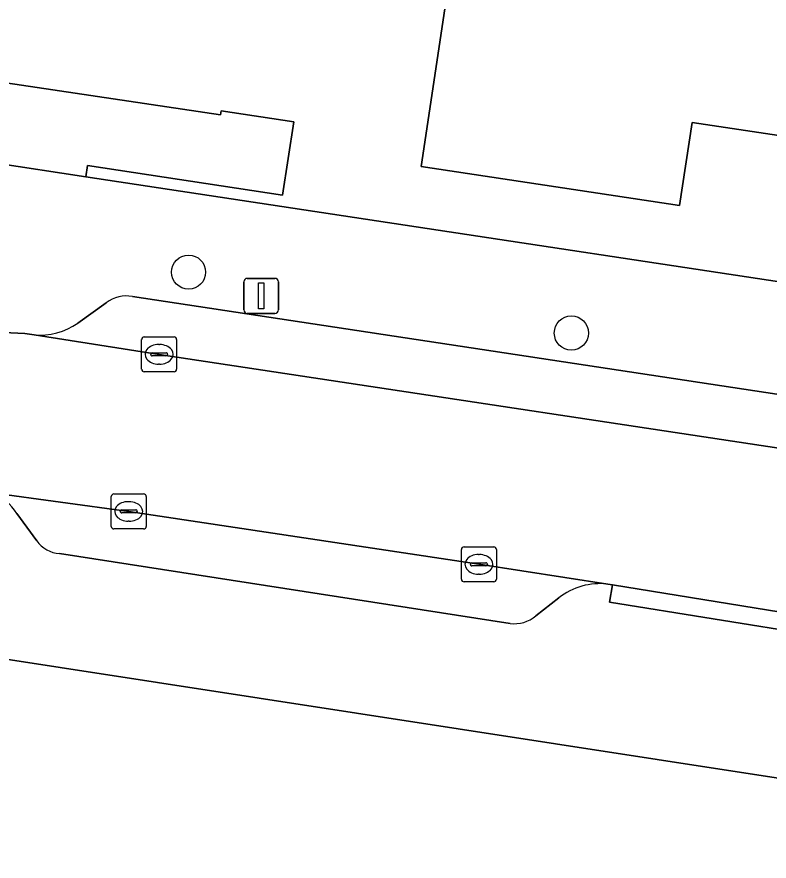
# Model space of a CAD drawing. Extents: x 161483 to 162250, y 379484 to 380833.
# Drawn here: x 161680.3 to 161701.83, y 380570.34 to 380594.49 of the extents above; entities that cross this region are included whole.
import ezdxf

# ---------------------------------------------------------------- set-up
doc = ezdxf.new("R2010")
doc.units = 0
for name, color, linetype in [('IMGEO_Boom', 7, 'Continuous'), ('IMGEO_Erf', 7, 'Continuous'), ('IMGEO_Kolk', 7, 'Continuous'), ('IMGEO_Lichtmast', 7, 'Continuous'), ('IMGEO_Pand', 7, 'Continuous'), ('IMGEO_Parkeervlak_open', 7, 'Continuous'), ('IMGEO_Rijbaan_lokaal_open', 7, 'Continuous'), ('IMGEO_Voetpad_open', 7, 'Continuous')]:
    doc.layers.add(name, color=color, linetype=linetype)

msp = doc.modelspace()

# ---------------------------------------------------------------- linework, layer by layer
at = {"layer": 'IMGEO_Boom'}
for centre in [(161685.213, 380587.191), (161696.169, 380585.449)]:
    msp.add_circle(centre, 0.489, dxfattribs=at)
at = {"layer": 'IMGEO_Erf'}
for points in [[(161684.141, 380632.376), (161683.425, 380627.743), (161680.38, 380605.802), (161680.26, 380605.833), (161679.923, 380603.696), (161679.803, 380603.707), (161679.209, 380599.887), (161687.051, 380598.715), (161687.633, 380602.612), (161692.578, 380601.873), (161693.597, 380601.721), (161691.87, 380590.21), (161699.267, 380589.1), (161699.623, 380591.473), (161710.946, 380589.774), (161710.382, 380586.016), (161711.341, 380585.872), (161711.262, 380585.528), (161724.808, 380583.386), (161754.33, 380578.833)], [(161746.578, 380565.893), (161701.408, 380572.822), (161675.834, 380576.755), (161672.785, 380556.708), (161672.018, 380551.67), (161669.47, 380534.918), (161668.107, 380525.958), (161665.107, 380506.236), (161664.729, 380506.368), (161663.777, 380500), (161663.405, 380497.51), (161661.323, 380483.575), (161659.867, 380473.831), (161659.847, 380473.707), (161657.766, 380460.798), (161657.736, 380460.494), (161657.919, 380460.405), (161659.307, 380459.731), (161660.495, 380459.537), (161723.59, 380449.899)]]:
    msp.add_lwpolyline(points, dxfattribs=at)
msp.add_lwpolyline([(161686.145, 380591.807), (161686.127, 380591.688), (161677.8, 380592.934), (161677.911, 380593.676), (161677.494, 380593.738), (161677.007, 380590.717), (161677.021, 380590.715), (161682.27, 380589.92), (161682.318, 380590.242), (161687.904, 380589.397), (161688.221, 380591.493)], close=True, dxfattribs=at)
at = {"layer": 'IMGEO_Kolk'}
for p, q in [((161683.871, 380584.414), (161683.871, 380585.266)), ((161683.946, 380585.34), (161684.798, 380585.34)), ((161684.872, 380585.266), (161684.872, 380584.414)), ((161684.359, 380585.12), (161684.384, 380585.12)), ((161684.13, 380584.834), (161684.13, 380584.846)), ((161684.568, 380584.797), (161684.17, 380584.797)), ((161684.173, 380584.883), (161684.571, 380584.883)), ((161684.614, 380584.846), (161684.614, 380584.834)), ((161684.382, 380584.56), (161684.357, 380584.56)), ((161684.798, 380584.34), (161683.946, 380584.34)), ((161683, 380579.92), (161683, 380580.772)), ((161683.075, 380580.846), (161683.927, 380580.846)), ((161684.001, 380580.772), (161684.001, 380579.92)), ((161683.488, 380580.626), (161683.513, 380580.626)), ((161683.259, 380580.34), (161683.259, 380580.352)), ((161683.697, 380580.303), (161683.299, 380580.303)), ((161683.302, 380580.389), (161683.7, 380580.389)), ((161683.743, 380580.352), (161683.743, 380580.34)), ((161683.511, 380580.066), (161683.486, 380580.066)), ((161683.927, 380579.846), (161683.075, 380579.846)), ((161693.021, 380578.407), (161693.021, 380579.259)), ((161693.096, 380579.333), (161693.948, 380579.333)), ((161694.022, 380579.259), (161694.022, 380578.407)), ((161693.509, 380579.113), (161693.534, 380579.113)), ((161693.28, 380578.827), (161693.28, 380578.839)), ((161693.718, 380578.79), (161693.32, 380578.79)), ((161693.323, 380578.876), (161693.721, 380578.876)), ((161693.764, 380578.839), (161693.764, 380578.827)), ((161693.532, 380578.553), (161693.507, 380578.553)), ((161693.948, 380578.333), (161693.096, 380578.333))]:
    msp.add_line(p, q, dxfattribs=at)
for points in [[(161683.871, 380584.414), (161683.871, 380585.266)], [(161683.946, 380585.34), (161684.798, 380585.34)], [(161684.872, 380585.266), (161684.872, 380584.414)], [(161684.798, 380584.34), (161683.946, 380584.34)], [(161683, 380579.92), (161683, 380580.772)], [(161683.075, 380580.846), (161683.927, 380580.846)], [(161684.001, 380580.772), (161684.001, 380579.92)], [(161683.927, 380579.846), (161683.075, 380579.846)], [(161693.021, 380578.407), (161693.021, 380579.259)], [(161693.096, 380579.333), (161693.948, 380579.333)], [(161694.022, 380579.259), (161694.022, 380578.407)], [(161693.948, 380578.333), (161693.096, 380578.333)]]:
    msp.add_lwpolyline(points, dxfattribs=at)
for centre, radius, start, end in [((161683.948, 380585.264), 0.0765, 91.552, 178.448), ((161683.948, 380585.264), 0.0765, 91.552, 178.448), ((161684.796, 380585.264), 0.0765, 1.552, 88.448), ((161684.796, 380585.264), 0.0765, 1.552, 88.448), ((161684.17, 380584.843), 0.0403, 85.8775, 175.7526), ((161684.167, 380584.833), 0.0366, 178.938, 274.7102), ((161684.571, 380584.84), 0.043, 264.8664, 352.4533), ((161684.575, 380584.845), 0.0386, 1.7309, 96.639), ((161683.948, 380584.416), 0.0765, 181.552, 268.448), ((161683.948, 380584.416), 0.0765, 181.552, 268.448), ((161684.796, 380584.416), 0.0765, 271.552, 358.448), ((161684.796, 380584.416), 0.0765, 271.552, 358.448), ((161683.077, 380580.77), 0.0765, 91.552, 178.448), ((161683.077, 380580.77), 0.0765, 91.552, 178.448), ((161683.925, 380580.77), 0.0765, 1.552, 88.448), ((161683.925, 380580.77), 0.0765, 1.552, 88.448), ((161683.299, 380580.349), 0.0403, 85.8775, 175.7526), ((161683.296, 380580.339), 0.0366, 178.938, 274.7102), ((161683.7, 380580.346), 0.043, 264.8664, 352.4533), ((161683.704, 380580.351), 0.0386, 1.7309, 96.639), ((161683.077, 380579.922), 0.0765, 181.552, 268.448), ((161683.077, 380579.922), 0.0765, 181.552, 268.448), ((161683.925, 380579.922), 0.0765, 271.552, 358.448), ((161683.925, 380579.922), 0.0765, 271.552, 358.448), ((161693.098, 380579.257), 0.0765, 91.552, 178.448), ((161693.098, 380579.257), 0.0765, 91.552, 178.448), ((161693.946, 380579.257), 0.0765, 1.552, 88.448), ((161693.946, 380579.257), 0.0765, 1.552, 88.448), ((161693.32, 380578.836), 0.0403, 85.8775, 175.7526), ((161693.317, 380578.826), 0.0366, 178.938, 274.7102), ((161693.721, 380578.833), 0.043, 264.8664, 352.4533), ((161693.725, 380578.838), 0.0386, 1.7309, 96.639), ((161693.098, 380578.409), 0.0765, 181.552, 268.448), ((161693.098, 380578.409), 0.0765, 181.552, 268.448), ((161693.946, 380578.409), 0.0765, 271.552, 358.448), ((161693.946, 380578.409), 0.0765, 271.552, 358.448)]:
    msp.add_arc(centre, radius, start, end, dxfattribs=at)
for centre, major_axis, ratio, start_param, end_param in [((161684.358, 380584.84), (-0.387, 0.002), 0.722429, 4.712389, 7.853982), ((161684.383, 380584.84), (-0.39, 0.002), 0.717154, 1.570796, 4.712389), ((161683.487, 380580.346), (-0.387, 0.002), 0.722429, 4.712389, 7.853982), ((161683.512, 380580.346), (-0.39, 0.002), 0.717154, 1.570796, 4.712389), ((161693.508, 380578.833), (-0.387, 0.002), 0.722429, 4.712389, 7.853982), ((161693.533, 380578.833), (-0.39, 0.002), 0.717154, 1.570796, 4.712389)]:
    msp.add_ellipse(centre, major_axis=major_axis, ratio=ratio, start_param=start_param, end_param=end_param, dxfattribs=at)
at = {"layer": 'IMGEO_Lichtmast'}
for p, q in [((161686.894, 380587.013), (161687.684, 380587.013)), ((161687.684, 380587.013), (161686.894, 380587.013)), ((161686.794, 380586.113), (161686.794, 380586.913)), ((161686.794, 380586.913), (161686.794, 380586.113)), ((161687.784, 380586.913), (161687.784, 380586.113)), ((161687.784, 380586.113), (161687.784, 380586.913)), ((161687.684, 380586.013), (161686.894, 380586.013)), ((161686.894, 380586.013), (161687.684, 380586.013))]:
    msp.add_line(p, q, dxfattribs=at)
msp.add_lwpolyline([(161687.214, 380586.888), (161687.364, 380586.888), (161687.364, 380586.138), (161687.214, 380586.138), (161687.214, 380586.888)], dxfattribs=at)
for centre, start, end in [((161686.894, 380586.913), 90, 180), ((161686.894, 380586.913), 90, 180), ((161687.684, 380586.913), 0, 90), ((161687.684, 380586.913), 360, 90), ((161686.894, 380586.113), 180, 270), ((161686.894, 380586.113), 180, 270), ((161687.684, 380586.113), 270, 0), ((161687.684, 380586.113), 270, 0)]:
    msp.add_arc(centre, 0.1, start, end, dxfattribs=at)
at = {"layer": 'IMGEO_Pand'}
msp.add_lwpolyline([(161710.946, 380589.774), (161699.623, 380591.473), (161699.267, 380589.1), (161691.87, 380590.21), (161693.597, 380601.721), (161692.578, 380601.873), (161687.633, 380602.612), (161687.051, 380598.715), (161679.209, 380599.887), (161678.822, 380599.945), (161678.329, 380596.475), (161677.587, 380596.586), (161677.169, 380593.787), (161677.494, 380593.738), (161677.911, 380593.676), (161677.8, 380592.934), (161686.127, 380591.688), (161686.145, 380591.807), (161688.221, 380591.493), (161687.904, 380589.397), (161682.318, 380590.242), (161682.27, 380589.92), (161711.262, 380585.528)], dxfattribs=at)
at = {"layer": 'IMGEO_Parkeervlak_open'}
for points in [[(161751.383, 380576.136), (161706.575, 380583.016), (161683.607, 380586.497)], [(161682.859, 380586.313), (161682.04, 380585.73)], [(161680.794, 380585.397), (161684.371, 380584.84), (161706.209, 380581.535), (161727.091, 380578.257), (161745.481, 380575.457), (161748.16, 380575.062), (161753.997, 380574.189)], [(161683.501, 380580.347), (161679.587, 380580.882)], [(161680.3, 380580.284), (161680.868, 380579.509)], [(161697.21, 380578.268), (161693.523, 380578.834), (161683.501, 380580.347)], [(161681.524, 380579.139), (161694.412, 380577.142)], [(161695.152, 380577.36), (161695.807, 380577.874)]]:
    msp.add_lwpolyline(points, dxfattribs=at)
for centre, radius, start, end in [((161683.444, 380585.547), 0.964, 80.2715, 127.3681), ((161680.953, 380587.298), 1.908, 265.204, 304.7218), ((161679.055, 380579.523), 1.459, 31.4162, 68.61), ((161681.584, 380580.013), 0.876, 215.1114, 266.0405), ((161696.986, 380576.372), 1.909, 83.2515, 128.1208), ((161694.535, 380578.089), 0.955, 262.6044, 310.225)]:
    msp.add_arc(centre, radius, start, end, dxfattribs=at)
at = {"layer": 'IMGEO_Rijbaan_lokaal_open'}
msp.add_lwpolyline([(161706.209, 380581.535), (161684.371, 380584.84), (161680.794, 380585.397), (161680.527, 380585.439), (161679.524, 380585.486), (161678.919, 380580.973), (161679.587, 380580.882), (161683.501, 380580.347), (161693.523, 380578.834), (161697.21, 380578.268), (161697.341, 380578.247), (161703.276, 380577.288), (161703.396, 380577.269), (161705.458, 380576.935), (161723.434, 380574.186), (161743.383, 380571.123), (161747.528, 380570.507), (161748.16, 380575.062), (161745.481, 380575.457), (161727.091, 380578.257)], close=True, dxfattribs=at)
at = {"layer": 'IMGEO_Voetpad_open'}
for points in [[(161711.262, 380585.528), (161682.27, 380589.92), (161677.021, 380590.715), (161676.592, 380588.066), (161676.589, 380588.037), (161676.323, 380586.395)], [(161683.607, 380586.497), (161706.575, 380583.016), (161751.383, 380576.136)], [(161682.04, 380585.73), (161682.859, 380586.313)], [(161678.364, 380585.71), (161679.524, 380585.486), (161680.527, 380585.439), (161680.794, 380585.397)], [(161676.405, 380581.019), (161675.834, 380576.755), (161701.408, 380572.822), (161746.578, 380565.893), (161752.702, 380564.649)], [(161680.868, 380579.509), (161680.3, 380580.284)], [(161694.412, 380577.142), (161681.524, 380579.139)], [(161703.396, 380577.269), (161703.276, 380577.288), (161703.196, 380576.793), (161697.261, 380577.755), (161697.341, 380578.247), (161697.21, 380578.268)], [(161695.807, 380577.874), (161695.152, 380577.36)]]:
    msp.add_lwpolyline(points, dxfattribs=at)
msp.add_lwpolyline([(161697.341, 380578.247), (161697.261, 380577.755), (161703.196, 380576.793), (161703.276, 380577.288)], close=True, dxfattribs=at)
for centre, radius, start, end in [((161683.444, 380585.547), 0.964, 80.2715, 127.3681), ((161680.953, 380587.298), 1.908, 265.204, 304.7218), ((161679.055, 380579.523), 1.459, 31.4162, 68.61), ((161681.584, 380580.013), 0.876, 215.1114, 266.0405), ((161696.986, 380576.372), 1.909, 83.2515, 128.1208), ((161694.535, 380578.089), 0.955, 262.6044, 310.225)]:
    msp.add_arc(centre, radius, start, end, dxfattribs=at)

doc.saveas('drawing.dxf')
